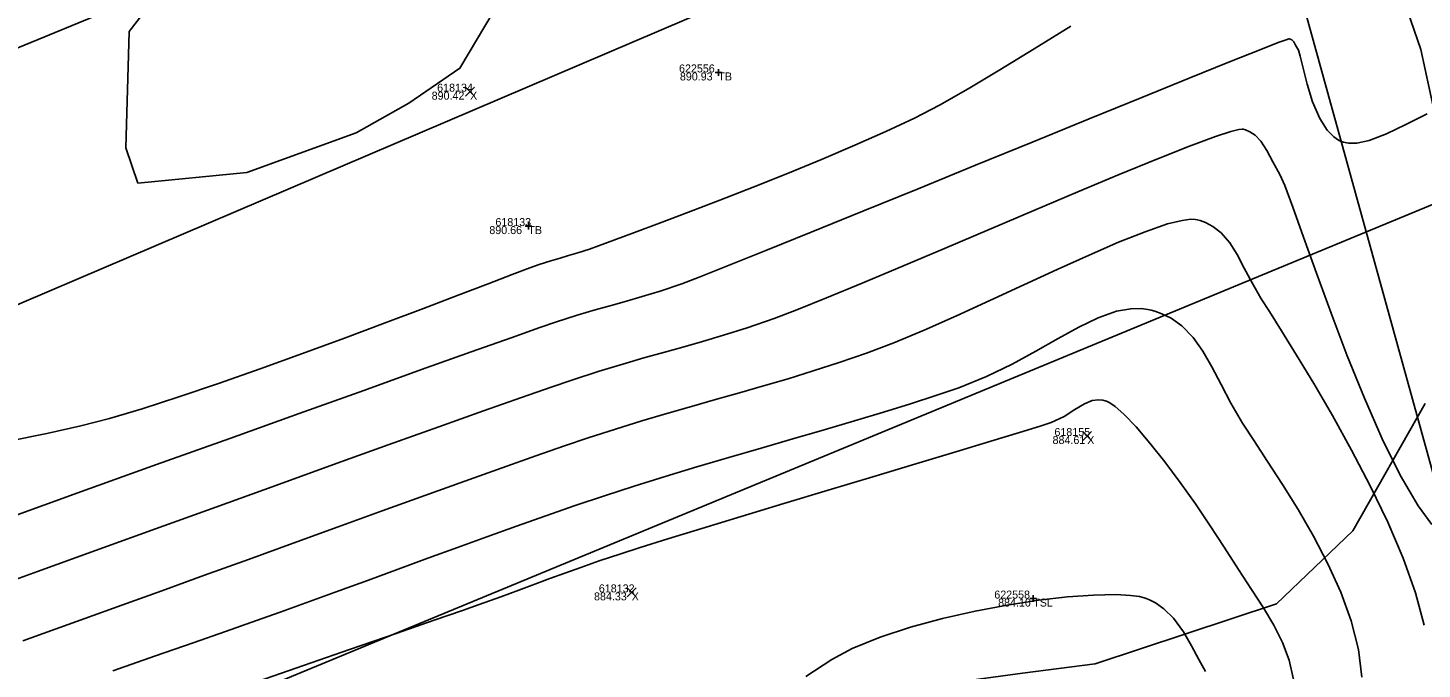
# Model space of a CAD drawing. Extents: x 1957117 to 1971063, y 701601 to 715861.
# Drawn here: x 1966285.2 to 1966346.2, y 709386.9 to 709414.9 of the extents above; entities that cross this region are included whole.
import ezdxf

# ---------------------------------------------------------------- set-up
doc = ezdxf.new("R2010")
doc.units = 0
for name, color, linetype in [('AP_X_Lights', 7, 'Continuous'), ('DT_X_Contour_Major', 7, 'Continuous'), ('DT_X_Contour_Minor', 7, 'Continuous'), ('GE_X_CL_20', 7, 'Continuous'), ('PV_P_Drive', 7, 'Continuous'), ('PV_P_Shoulder', 7, 'Continuous'), ('RS_Raster1', 7, 'Continuous'), ('RW_X_Esmt_RR', 7, 'Continuous'), ('RW_X_Fee_RW', 7, 'Continuous'), ('SC_Scratch1', 7, 'Continuous'), ('SC_Scratch2', 7, 'Continuous'), ('SC_Shading5', 7, 'Continuous'), ('VG_X_Tree_Line_Rt', 7, 'Continuous')]:
    doc.layers.add(name, color=color, linetype=linetype)

msp = doc.modelspace()

# ---------------------------------------------------------------- linework, layer by layer
at = {"layer": 'AP_X_Lights'}
for p, q in [((1966304.323, 709411.946), (1966304.711, 709412.336)), ((1966304.323, 709412.336), (1966304.711, 709411.946)), ((1966331.321, 709396.87), (1966331.709, 709397.26)), ((1966331.321, 709397.26), (1966331.709, 709396.87)), ((1966311.395, 709390.024), (1966311.783, 709390.414)), ((1966311.395, 709390.414), (1966311.783, 709390.024))]:
    msp.add_line(p, q, dxfattribs=at)
at = {"layer": 'DT_X_Contour_Major'}
for points in [[(1966284.341, 709396.841), (1966286.007, 709397.179), (1966287.488, 709397.51), (1966288.752, 709397.835), (1966290.177, 709398.259), (1966291.781, 709398.777), (1966293.516, 709399.366), (1966295.334, 709400.006), (1966297.187, 709400.676), (1966299.027, 709401.355), (1966300.807, 709402.021), (1966302.479, 709402.654), (1966303.995, 709403.232), (1966305.307, 709403.735), (1966306.367, 709404.142), (1966307.127, 709404.431), (1966307.54, 709404.581), (1966308.048, 709404.742), (1966308.455, 709404.858), (1966308.828, 709404.962), (1966309.234, 709405.083), (1966309.739, 709405.252), (1966310.131, 709405.393), (1966310.8, 709405.637), (1966311.707, 709405.971), (1966312.811, 709406.384), (1966314.072, 709406.862), (1966315.451, 709407.393), (1966316.908, 709407.964), (1966318.402, 709408.564), (1966319.894, 709409.178), (1966321.343, 709409.795), (1966322.71, 709410.403), (1966323.956, 709410.988), (1966325.048, 709411.555), (1966326.303, 709412.265), (1966327.695, 709413.092), (1966329.2, 709414.013), (1966330.793, 709415.005)], [(1966284.341, 709396.841), (1966286.007, 709397.179), (1966287.488, 709397.51), (1966288.752, 709397.835), (1966290.177, 709398.259), (1966291.781, 709398.777), (1966293.516, 709399.366), (1966295.334, 709400.006), (1966297.187, 709400.676), (1966299.027, 709401.355), (1966300.807, 709402.021), (1966302.479, 709402.654), (1966303.995, 709403.232), (1966305.307, 709403.735), (1966306.367, 709404.142), (1966307.127, 709404.431), (1966307.54, 709404.581), (1966308.048, 709404.742), (1966308.455, 709404.858), (1966308.828, 709404.962), (1966309.234, 709405.083), (1966309.739, 709405.252), (1966310.131, 709405.393), (1966310.8, 709405.637), (1966311.707, 709405.971), (1966312.811, 709406.384), (1966314.072, 709406.862), (1966315.451, 709407.393), (1966316.908, 709407.964), (1966318.402, 709408.564), (1966319.894, 709409.178), (1966321.343, 709409.795), (1966322.71, 709410.403), (1966323.956, 709410.988), (1966325.048, 709411.555), (1966326.303, 709412.265), (1966327.695, 709413.092), (1966329.2, 709414.013), (1966330.793, 709415.005)], [(1966340.545, 709386.409), (1966340.344, 709387.247), (1966340.051, 709388.027), (1966339.675, 709388.782), (1966339.223, 709389.543), (1966338.704, 709390.344), (1966338.126, 709391.217), (1966337.498, 709392.192), (1966336.892, 709393.134), (1966336.244, 709394.092), (1966335.575, 709395.036), (1966334.907, 709395.932), (1966334.259, 709396.751), (1966333.654, 709397.46), (1966333.111, 709398.027), (1966332.737, 709398.358), (1966332.498, 709398.523), (1966332.361, 709398.59), (1966332.3, 709398.61), (1966332.197, 709398.632), (1966332.002, 709398.65), (1966331.731, 709398.616), (1966331.396, 709398.481), (1966330.977, 709398.221), (1966330.509, 709397.923), (1966329.939, 709397.657), (1966329.458, 709397.502), (1966328.554, 709397.222), (1966327.299, 709396.84), (1966325.763, 709396.375), (1966324.019, 709395.849), (1966322.137, 709395.282), (1966320.189, 709394.695), (1966318.246, 709394.109), (1966316.38, 709393.544), (1966314.662, 709393.021), (1966313.164, 709392.562), (1966311.956, 709392.185), (1966311.111, 709391.914), (1966310.161, 709391.594), (1966309.36, 709391.315), (1966308.658, 709391.062), (1966308.006, 709390.821), (1966307.355, 709390.577), (1966306.655, 709390.317), (1966305.857, 709390.025), (1966304.913, 709389.688), (1966304.183, 709389.433), (1966302.953, 709389.004), (1966301.287, 709388.425), (1966299.248, 709387.717), (1966296.9, 709386.902), (1966294.305, 709386.002)], [(1966340.545, 709386.409), (1966340.344, 709387.247), (1966340.051, 709388.027), (1966339.675, 709388.782), (1966339.223, 709389.543), (1966338.704, 709390.344), (1966338.126, 709391.217), (1966337.498, 709392.192), (1966336.892, 709393.134), (1966336.244, 709394.092), (1966335.575, 709395.036), (1966334.907, 709395.932), (1966334.259, 709396.751), (1966333.654, 709397.46), (1966333.111, 709398.027), (1966332.737, 709398.358), (1966332.498, 709398.523), (1966332.361, 709398.59), (1966332.3, 709398.61), (1966332.197, 709398.632), (1966332.002, 709398.65), (1966331.731, 709398.616), (1966331.396, 709398.481), (1966330.977, 709398.221), (1966330.509, 709397.923), (1966329.939, 709397.657), (1966329.458, 709397.502), (1966328.554, 709397.222), (1966327.299, 709396.84), (1966325.763, 709396.375), (1966324.019, 709395.849), (1966322.137, 709395.282), (1966320.189, 709394.695), (1966318.246, 709394.109), (1966316.38, 709393.544), (1966314.662, 709393.021), (1966313.164, 709392.562), (1966311.956, 709392.185), (1966311.111, 709391.914), (1966310.161, 709391.594), (1966309.36, 709391.315), (1966308.658, 709391.062), (1966308.006, 709390.821), (1966307.355, 709390.577), (1966306.655, 709390.317), (1966305.857, 709390.025), (1966304.913, 709389.688), (1966304.183, 709389.433), (1966302.953, 709389.004), (1966301.287, 709388.425), (1966299.248, 709387.717), (1966296.9, 709386.902), (1966294.305, 709386.002)]]:
    msp.add_lwpolyline(points, dxfattribs=at)
at = {"layer": 'DT_X_Contour_Minor'}
for points in [[(1966284.228, 709393.443), (1966287.527, 709394.63), (1966290.809, 709395.811), (1966294.005, 709396.959), (1966297.047, 709398.052), (1966299.867, 709399.064), (1966302.397, 709399.971), (1966304.569, 709400.747), (1966306.315, 709401.368), (1966307.566, 709401.81), (1966308.254, 709402.048), (1966309.2, 709402.351), (1966309.991, 709402.586), (1966310.69, 709402.781), (1966311.356, 709402.966), (1966312.053, 709403.167), (1966312.84, 709403.413), (1966313.779, 709403.733), (1966314.535, 709404.019), (1966315.786, 709404.513), (1966317.449, 709405.181), (1966319.445, 709405.99), (1966321.693, 709406.905), (1966324.114, 709407.892), (1966326.625, 709408.918), (1966329.147, 709409.949), (1966331.6, 709410.951), (1966333.903, 709411.89), (1966335.976, 709412.732), (1966337.738, 709413.444), (1966339.108, 709413.99), (1966339.869, 709414.287), (1966340.216, 709414.415), (1966340.332, 709414.452), (1966340.354, 709414.455), (1966340.395, 709414.442), (1966340.465, 709414.405), (1966340.546, 709414.325), (1966340.631, 709414.183), (1966340.752, 709413.963), (1966340.832, 709413.697), (1966340.954, 709413.166), (1966341.129, 709412.468), (1966341.372, 709411.702), (1966341.694, 709410.964), (1966342.017, 709410.46), (1966342.302, 709410.166), (1966342.513, 709410.021), (1966342.626, 709409.966), (1966342.729, 709409.929), (1966342.947, 709409.885), (1966343.306, 709409.889), (1966343.843, 709410.007), (1966344.601, 709410.299), (1966345.453, 709410.703), (1966346.392, 709411.17)], [(1966284.228, 709393.443), (1966287.527, 709394.63), (1966290.809, 709395.811), (1966294.005, 709396.959), (1966297.047, 709398.052), (1966299.867, 709399.064), (1966302.397, 709399.971), (1966304.569, 709400.747), (1966306.315, 709401.368), (1966307.566, 709401.81), (1966308.254, 709402.048), (1966309.2, 709402.351), (1966309.991, 709402.586), (1966310.69, 709402.781), (1966311.356, 709402.966), (1966312.053, 709403.167), (1966312.84, 709403.413), (1966313.779, 709403.733), (1966314.535, 709404.019), (1966315.786, 709404.513), (1966317.449, 709405.181), (1966319.445, 709405.99), (1966321.693, 709406.905), (1966324.114, 709407.892), (1966326.625, 709408.918), (1966329.147, 709409.949), (1966331.6, 709410.951), (1966333.903, 709411.89), (1966335.976, 709412.732), (1966337.738, 709413.444), (1966339.108, 709413.99), (1966339.869, 709414.287), (1966340.216, 709414.415), (1966340.332, 709414.452), (1966340.354, 709414.455), (1966340.395, 709414.442), (1966340.465, 709414.405), (1966340.546, 709414.325), (1966340.631, 709414.183), (1966340.752, 709413.963), (1966340.832, 709413.697), (1966340.954, 709413.166), (1966341.129, 709412.468), (1966341.372, 709411.702), (1966341.694, 709410.964), (1966342.017, 709410.46), (1966342.302, 709410.166), (1966342.513, 709410.021), (1966342.626, 709409.966), (1966342.729, 709409.929), (1966342.947, 709409.885), (1966343.306, 709409.889), (1966343.843, 709410.007), (1966344.601, 709410.299), (1966345.453, 709410.703), (1966346.392, 709411.17)], [(1966346.594, 709393.19), (1966345.985, 709394.01), (1966345.204, 709395.346), (1966344.416, 709396.947), (1966343.638, 709398.722), (1966342.888, 709400.582), (1966342.183, 709402.437), (1966341.54, 709404.199), (1966340.977, 709405.778), (1966340.51, 709407.084), (1966340.159, 709408.028), (1966339.938, 709408.52), (1966339.628, 709409.068), (1966339.372, 709409.559), (1966339.111, 709409.974), (1966338.859, 709410.237), (1966338.626, 709410.388), (1966338.442, 709410.464), (1966338.34, 709410.494), (1966338.294, 709410.499), (1966338.147, 709410.483), (1966337.802, 709410.398), (1966337.128, 709410.177), (1966335.982, 709409.752), (1966334.556, 709409.188), (1966332.908, 709408.513), (1966331.098, 709407.756), (1966329.183, 709406.945), (1966327.223, 709406.111), (1966325.277, 709405.282), (1966323.404, 709404.486), (1966321.663, 709403.752), (1966320.112, 709403.11), (1966318.811, 709402.588), (1966317.819, 709402.214), (1966316.636, 709401.808), (1966315.605, 709401.476), (1966314.682, 709401.198), (1966313.823, 709400.953), (1966312.985, 709400.721), (1966312.124, 709400.482), (1966311.197, 709400.215), (1966310.16, 709399.899), (1966308.969, 709399.514), (1966308.068, 709399.207), (1966306.762, 709398.75), (1966305.103, 709398.162), (1966303.145, 709397.463), (1966300.942, 709396.674), (1966298.548, 709395.813), (1966296.017, 709394.901), (1966293.402, 709393.957), (1966290.757, 709393.002), (1966288.137, 709392.054), (1966285.593, 709391.134), (1966283.182, 709390.262)], [(1966346.594, 709393.19), (1966345.985, 709394.01), (1966345.204, 709395.346), (1966344.416, 709396.947), (1966343.638, 709398.722), (1966342.888, 709400.582), (1966342.183, 709402.437), (1966341.54, 709404.199), (1966340.977, 709405.778), (1966340.51, 709407.084), (1966340.159, 709408.028), (1966339.938, 709408.52), (1966339.628, 709409.068), (1966339.372, 709409.559), (1966339.111, 709409.974), (1966338.859, 709410.237), (1966338.626, 709410.388), (1966338.442, 709410.464), (1966338.34, 709410.494), (1966338.294, 709410.499), (1966338.147, 709410.483), (1966337.802, 709410.398), (1966337.128, 709410.177), (1966335.982, 709409.752), (1966334.556, 709409.188), (1966332.908, 709408.513), (1966331.098, 709407.756), (1966329.183, 709406.945), (1966327.223, 709406.111), (1966325.277, 709405.282), (1966323.404, 709404.486), (1966321.663, 709403.752), (1966320.112, 709403.11), (1966318.811, 709402.588), (1966317.819, 709402.214), (1966316.636, 709401.808), (1966315.605, 709401.476), (1966314.682, 709401.198), (1966313.823, 709400.953), (1966312.985, 709400.721), (1966312.124, 709400.482), (1966311.197, 709400.215), (1966310.16, 709399.899), (1966308.969, 709399.514), (1966308.068, 709399.207), (1966306.762, 709398.75), (1966305.103, 709398.162), (1966303.145, 709397.463), (1966300.942, 709396.674), (1966298.548, 709395.813), (1966296.017, 709394.901), (1966293.402, 709393.957), (1966290.757, 709393.002), (1966288.137, 709392.054), (1966285.593, 709391.134), (1966283.182, 709390.262)], [(1966346.251, 709388.787), (1966345.875, 709390.2), (1966345.333, 709391.714), (1966344.661, 709393.288), (1966343.897, 709394.881), (1966343.079, 709396.452), (1966342.244, 709397.958), (1966341.429, 709399.358), (1966340.672, 709400.612), (1966340.011, 709401.677), (1966339.483, 709402.513), (1966339.125, 709403.078), (1966338.723, 709403.771), (1966338.384, 709404.419), (1966338.071, 709405.009), (1966337.746, 709405.529), (1966337.372, 709405.964), (1966337.012, 709406.243), (1966336.694, 709406.409), (1966336.455, 709406.496), (1966336.327, 709406.532), (1966336.244, 709406.548), (1966336.046, 709406.555), (1966335.669, 709406.508), (1966335.033, 709406.348), (1966334.048, 709406.011), (1966332.889, 709405.548), (1966331.593, 709404.987), (1966330.197, 709404.357), (1966328.74, 709403.685), (1966327.26, 709403.001), (1966325.794, 709402.331), (1966324.38, 709401.705), (1966323.056, 709401.15), (1966321.859, 709400.695), (1966320.667, 709400.285), (1966319.528, 709399.915), (1966318.429, 709399.575), (1966317.36, 709399.257), (1966316.307, 709398.954), (1966315.259, 709398.658), (1966314.205, 709398.359), (1966313.132, 709398.05), (1966312.029, 709397.723), (1966310.883, 709397.369), (1966309.683, 709396.981), (1966308.652, 709396.632), (1966307.389, 709396.192), (1966305.926, 709395.676), (1966304.296, 709395.094), (1966302.534, 709394.461), (1966300.672, 709393.788), (1966298.745, 709393.09), (1966296.784, 709392.378), (1966294.825, 709391.666), (1966292.9, 709390.966), (1966291.042, 709390.291), (1966289.285, 709389.654), (1966287.663, 709389.069), (1966286.209, 709388.547), (1966284.956, 709388.102)], [(1966346.251, 709388.787), (1966345.875, 709390.2), (1966345.333, 709391.714), (1966344.661, 709393.288), (1966343.897, 709394.881), (1966343.079, 709396.452), (1966342.244, 709397.958), (1966341.429, 709399.358), (1966340.672, 709400.612), (1966340.011, 709401.677), (1966339.483, 709402.513), (1966339.125, 709403.078), (1966338.723, 709403.771), (1966338.384, 709404.419), (1966338.071, 709405.009), (1966337.746, 709405.529), (1966337.372, 709405.964), (1966337.012, 709406.243), (1966336.694, 709406.409), (1966336.455, 709406.496), (1966336.327, 709406.532), (1966336.244, 709406.548), (1966336.046, 709406.555), (1966335.669, 709406.508), (1966335.033, 709406.348), (1966334.048, 709406.011), (1966332.889, 709405.548), (1966331.593, 709404.987), (1966330.197, 709404.357), (1966328.74, 709403.685), (1966327.26, 709403.001), (1966325.794, 709402.331), (1966324.38, 709401.705), (1966323.056, 709401.15), (1966321.859, 709400.695), (1966320.667, 709400.285), (1966319.528, 709399.915), (1966318.429, 709399.575), (1966317.36, 709399.257), (1966316.307, 709398.954), (1966315.259, 709398.658), (1966314.205, 709398.359), (1966313.132, 709398.05), (1966312.029, 709397.723), (1966310.883, 709397.369), (1966309.683, 709396.981), (1966308.652, 709396.632), (1966307.389, 709396.192), (1966305.926, 709395.676), (1966304.296, 709395.094), (1966302.534, 709394.461), (1966300.672, 709393.788), (1966298.745, 709393.09), (1966296.784, 709392.378), (1966294.825, 709391.666), (1966292.9, 709390.966), (1966291.042, 709390.291), (1966289.285, 709389.654), (1966287.663, 709389.069), (1966286.209, 709388.547), (1966284.956, 709388.102)], [(1966343.533, 709386.5), (1966343.381, 709387.722), (1966343.06, 709388.97), (1966342.602, 709390.224), (1966342.041, 709391.468), (1966341.408, 709392.681), (1966340.737, 709393.845), (1966340.059, 709394.941), (1966339.407, 709395.951), (1966338.814, 709396.855), (1966338.312, 709397.635), (1966337.803, 709398.505), (1966337.369, 709399.327), (1966336.972, 709400.09), (1966336.578, 709400.78), (1966336.151, 709401.385), (1966335.655, 709401.894), (1966335.185, 709402.223), (1966334.777, 709402.42), (1966334.475, 709402.526), (1966334.314, 709402.571), (1966334.167, 709402.604), (1966333.871, 709402.644), (1966333.42, 709402.639), (1966332.802, 709402.526), (1966331.997, 709402.241), (1966331.147, 709401.83), (1966330.242, 709401.329), (1966329.274, 709400.777), (1966328.234, 709400.21), (1966327.112, 709399.664), (1966325.899, 709399.176), (1966324.897, 709398.835), (1966323.791, 709398.479), (1966322.597, 709398.111), (1966321.331, 709397.732), (1966320.006, 709397.342), (1966318.639, 709396.944), (1966317.245, 709396.539), (1966315.839, 709396.127), (1966314.436, 709395.711), (1966313.051, 709395.292), (1966311.7, 709394.87), (1966310.397, 709394.447), (1966309.12, 709394.017), (1966307.837, 709393.574), (1966306.549, 709393.12), (1966305.257, 709392.656), (1966303.963, 709392.186), (1966302.667, 709391.712), (1966301.371, 709391.235), (1966300.077, 709390.758), (1966298.784, 709390.283), (1966297.496, 709389.813), (1966296.212, 709389.35), (1966294.935, 709388.895), (1966293.819, 709388.503), (1966292.413, 709388.011), (1966290.758, 709387.434), (1966288.898, 709386.787)], [(1966343.533, 709386.5), (1966343.381, 709387.722), (1966343.06, 709388.97), (1966342.602, 709390.224), (1966342.041, 709391.468), (1966341.408, 709392.681), (1966340.737, 709393.845), (1966340.059, 709394.941), (1966339.407, 709395.951), (1966338.814, 709396.855), (1966338.312, 709397.635), (1966337.803, 709398.505), (1966337.369, 709399.327), (1966336.972, 709400.09), (1966336.578, 709400.78), (1966336.151, 709401.385), (1966335.655, 709401.894), (1966335.185, 709402.223), (1966334.777, 709402.42), (1966334.475, 709402.526), (1966334.314, 709402.571), (1966334.167, 709402.604), (1966333.871, 709402.644), (1966333.42, 709402.639), (1966332.802, 709402.526), (1966331.997, 709402.241), (1966331.147, 709401.83), (1966330.242, 709401.329), (1966329.274, 709400.777), (1966328.234, 709400.21), (1966327.112, 709399.664), (1966325.899, 709399.176), (1966324.897, 709398.835), (1966323.791, 709398.479), (1966322.597, 709398.111), (1966321.331, 709397.732), (1966320.006, 709397.342), (1966318.639, 709396.944), (1966317.245, 709396.539), (1966315.839, 709396.127), (1966314.436, 709395.711), (1966313.051, 709395.292), (1966311.7, 709394.87), (1966310.397, 709394.447), (1966309.12, 709394.017), (1966307.837, 709393.574), (1966306.549, 709393.12), (1966305.257, 709392.656), (1966303.963, 709392.186), (1966302.667, 709391.712), (1966301.371, 709391.235), (1966300.077, 709390.758), (1966298.784, 709390.283), (1966297.496, 709389.813), (1966296.212, 709389.35), (1966294.935, 709388.895), (1966293.819, 709388.503), (1966292.413, 709388.011), (1966290.758, 709387.434), (1966288.898, 709386.787)], [(1966336.685, 709386.749), (1966336.39, 709387.275), (1966336.078, 709387.875), (1966335.72, 709388.496), (1966335.288, 709389.085), (1966334.87, 709389.498), (1966334.504, 709389.755), (1966334.233, 709389.896), (1966334.088, 709389.955), (1966334.002, 709389.984), (1966333.797, 709390.034), (1966333.414, 709390.088), (1966332.774, 709390.121), (1966331.794, 709390.103), (1966330.649, 709390.02), (1966329.378, 709389.874), (1966328.018, 709389.666), (1966326.608, 709389.399), (1966325.187, 709389.073), (1966323.791, 709388.691), (1966322.46, 709388.255), (1966321.232, 709387.766), (1966320.342, 709387.284), (1966319.2, 709386.53)], [(1966336.685, 709386.749), (1966336.39, 709387.275), (1966336.078, 709387.875), (1966335.72, 709388.496), (1966335.288, 709389.085), (1966334.87, 709389.498), (1966334.504, 709389.755), (1966334.233, 709389.896), (1966334.088, 709389.955), (1966334.002, 709389.984), (1966333.797, 709390.034), (1966333.414, 709390.088), (1966332.774, 709390.121), (1966331.794, 709390.103), (1966330.649, 709390.02), (1966329.378, 709389.874), (1966328.018, 709389.666), (1966326.608, 709389.399), (1966325.187, 709389.073), (1966323.791, 709388.691), (1966322.46, 709388.255), (1966321.232, 709387.766), (1966320.342, 709387.284), (1966319.2, 709386.53)]]:
    msp.add_lwpolyline(points, dxfattribs=at)
at = {"layer": 'GE_X_CL_20'}
msp.add_lwpolyline([(1966828.097, 709638.981), (1965844.448, 709231.801)], dxfattribs=at)
at = {"layer": 'PV_P_Drive'}
for p, q in [((1966315.235, 709412.983), (1966315.527, 709412.983)), ((1966315.381, 709413.129), (1966315.381, 709412.837)), ((1966315.381, 709412.983), (1966315.381, 709412.983)), ((1966306.922, 709406.256), (1966307.214, 709406.256)), ((1966307.068, 709406.402), (1966307.068, 709406.11)), ((1966307.068, 709406.256), (1966307.068, 709406.256)), ((1966329.153, 709390.094), (1966329.153, 709389.802)), ((1966329.007, 709389.948), (1966329.299, 709389.948)), ((1966329.153, 709389.948), (1966329.153, 709389.948))]:
    msp.add_line(p, q, dxfattribs=at)
at = {"layer": 'RW_X_Esmt_RR'}
msp.add_line((1965855.922, 709204.082), (1966839.571, 709611.262), dxfattribs=at)
at = {"layer": 'RW_X_Fee_RW'}
msp.add_lwpolyline([(1963881.046, 707276.431), (1964172.578, 707701.964), (1964668.324, 708419.582), (1964735.207, 708501.875), (1964966.496, 708718.802), (1965107.468, 708816.338), (1965585.552, 709094.216), (1966091.861, 709326.705), (1966247.281, 709386.816), (1966633.174, 709551.737), (1966943.202, 709670.565), (1967172.032, 709812.662), (1967935.697, 710373.174), (1968346.714, 710683.963), (1968484.345, 710796.182), (1968743.632, 711067.038), (1968903.937, 711275.819), (1969041.222, 711501.316), (1969638.166, 712572.015), (1970019.077, 713196.718)], dxfattribs=at)
at = {"layer": 'SC_Scratch2'}
msp.add_lwpolyline([(1966392.829, 709375.578), (1966341.932, 709358.331), (1966342.753, 709370.914), (1966348.617, 709388.29), (1966341.022, 709415.77)], dxfattribs=at)
at = {"layer": 'SC_Shading5'}
for points in [[(1963589.678, 706586.994), (1963626.625, 706689.548), (1963651.76, 706746.832), (1963668.09, 706778.596), (1963682.768, 706805.402), (1963734.424, 706911.594), (1963826.849, 707116.717), (1963877.258, 707215.645), (1963964.981, 707354.472), (1964070.526, 707509.355), (1964132.574, 707601.994), (1964163.9, 707642.169), (1964191.2, 707685.167), (1964278.98, 707807.131), (1964326.11, 707874.364), (1964396.427, 707968.962), (1964508.519, 708133.679), (1964655.588, 708336.552), (1964745.319, 708429.172), (1964840.327, 708522.317), (1964988.178, 708660.245), (1965089.796, 708739.041), (1965251.743, 708835.216), (1965415.807, 708922.048), (1965866.2, 709149.38), (1966173.543, 709294.131), (1966283.627, 709338.196), (1966534.003, 709419.214), (1966689.084, 709471.266), (1967008.468, 709641.817), (1967166.677, 709750.124), (1967422.113, 709931.083), (1967818.707, 710198.831), (1968187.021, 710459.852), (1968360.589, 710592.493), (1968496.543, 710707.847), (1968606.427, 710809.378), (1968733.391, 710937.091), (1968807.28, 711025.4), (1968843.008, 711077.094), (1968863.233, 711106.099), (1968909.747, 711171.311), (1968974.133, 711279.559), (1969130.932, 711546.915), (1969247.433, 711744.686), (1969402.714, 712016.424), (1969505.287, 712191.789), (1969666.311, 712460.805), (1969771.586, 712639.896), (1969880.058, 712820.917), (1969964.994, 712955.706), (1969990.005, 713000.084), (1970030.065, 713068.479)], [(1963609.915, 706579.703), (1963646.615, 706681.572), (1963671.193, 706737.585), (1963687.092, 706768.511), (1963701.884, 706795.526), (1963753.906, 706902.469), (1963846.249, 707107.41), (1963895.973, 707204.994), (1963982.966, 707342.667), (1964088.35, 707497.312), (1964150.015, 707589.379), (1964181.502, 707629.761), (1964209.024, 707673.109), (1964296.517, 707794.674), (1964343.552, 707861.772), (1964413.958, 707956.489), (1964526.123, 708121.313), (1964672.104, 708322.686), (1964760.576, 708414.006), (1964855.195, 708506.77), (1965002.134, 708643.847), (1965101.925, 708721.226), (1965262.272, 708816.451), (1965425.685, 708902.939), (1965875.63, 709130.044), (1966182.13, 709274.398), (1966290.944, 709317.954), (1966540.737, 709398.785), (1966697.632, 709451.445), (1967019.644, 709623.399), (1967178.971, 709732.471), (1967434.35, 709913.39), (1967830.945, 710181.14), (1968199.774, 710442.525), (1968374.086, 710575.735), (1968510.806, 710691.739), (1968621.36, 710793.889), (1968749.296, 710922.58), (1968824.413, 711012.355), (1968860.678, 711064.827), (1968880.812, 711093.701), (1968927.778, 711159.547), (1968992.655, 711268.62), (1969149.476, 711536.015), (1969266.039, 711733.891), (1969421.336, 712005.657), (1969523.8, 712180.835), (1969684.812, 712449.831), (1969790.084, 712628.917), (1969898.385, 712809.653), (1969983.474, 712944.685), (1970008.657, 712989.367), (1970048.626, 713057.607)]]:
    msp.add_spline(points, degree=3, dxfattribs=at)
at = {"layer": 'VG_X_Tree_Line_Rt'}
for points in [[(1966347.051, 709409.613), (1966346.111, 709413.982), (1966344.477, 709418.748), (1966342.126, 709421.547), (1966338.897, 709423.899), (1966335.067, 709425.728), (1966330.294, 709427.663), (1966327.581, 709431.082), (1966325.559, 709435.52), (1966326.865, 709439.903), (1966333.275, 709443.225), (1966341.204, 709442.097), (1966342.832, 709440.304), (1966345.267, 709434.003), (1966345.454, 709428.198), (1966348.607, 709423.66)], [(1966302.852, 709421.406), (1966306.704, 709420.157), (1966307.07, 709418.343), (1966305.567, 709415.695), (1966304.077, 709413.17), (1966301.844, 709411.634), (1966299.536, 709410.332), (1966294.755, 709408.597), (1966289.991, 709408.136), (1966289.456, 709409.679), (1966289.607, 709414.772), (1966293.432, 709419.74), (1966296.748, 709419.76), (1966302.852, 709421.406)], [(1966282.68, 709361.366), (1966286.061, 709361.258), (1966290.269, 709364.719), (1966296.009, 709367.749), (1966298.799, 709368.782), (1966306.273, 709376.397), (1966307.164, 709378.297), (1966316.378, 709384.484), (1966320.95, 709385.646), (1966326.441, 709386.379), (1966328.681, 709386.677), (1966331.863, 709387.098), (1966339.79, 709389.722), (1966343.139, 709392.907), (1966346.295, 709398.488)]]:
    msp.add_lwpolyline(points, dxfattribs=at)

# ---------------------------------------------------------------- texts
at = {"layer": 'PV_P_Shoulder'}
for s, p in [('890.93', (1966313.697, 709412.633)), ('890.42', (1966302.839, 709411.791)), ('890.66', (1966305.362, 709405.906)), ('884.61', (1966329.999, 709396.715)), ('884.33', (1966309.941, 709389.869)), ('884.10', (1966327.618, 709389.598))]:
    msp.add_text(s, height=0.35, dxfattribs=at).set_placement(p)
at = {"layer": 'RS_Raster1'}
for s, p in [('622556', (1966313.659, 709412.983)), ('618134', (1966303.079, 709412.141)), ('618133', (1966305.627, 709406.256)), ('618155', (1966330.08, 709397.065)), ('618132', (1966310.151, 709390.219)), ('622558', (1966327.45, 709389.948))]:
    msp.add_text(s, height=0.35, dxfattribs=at).set_placement(p)
at = {"layer": 'SC_Scratch1'}
for s, p in [('TB', (1966315.381, 709412.633)), ('X', (1966304.517, 709411.791)), ('TB', (1966307.068, 709405.906)), ('X', (1966331.515, 709396.715)), ('X', (1966311.589, 709389.869)), ('TSL', (1966329.153, 709389.598))]:
    msp.add_text(s, height=0.35, dxfattribs=at).set_placement(p)

doc.saveas('drawing.dxf')
